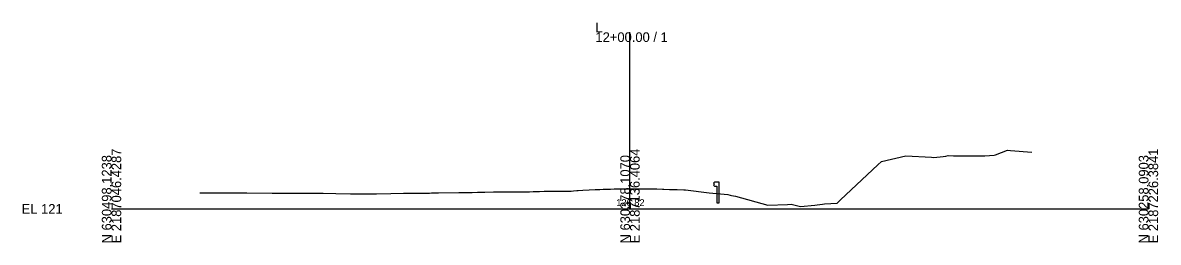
# Model space of a CAD drawing. Extents: x -26 to 4903, y -1010 to 9587.
# Drawn here: x -25.7 to 302.8, y -1009.7 to -946 of the extents above; entities that cross this region are included whole.
import ezdxf

# ---------------------------------------------------------------- set-up
doc = ezdxf.new("R2010")
doc.units = 0
for name, color, linetype in [('Default', 7, 'Continuous'), ('Exist Cross Section Cell', 7, 'Continuous'), ('Exist XS Center Line Elevation Label', 7, 'Continuous'), ('Exist XS Ground Line', 7, 'Continuous'), ('Prop CMT Guardrail Graphics', 7, 'Continuous')]:
    doc.layers.add(name, color=color, linetype=linetype)

msp = doc.modelspace()

# ---------------------------------------------------------------- linework, layer by layer
at = {"layer": 'Exist Cross Section Cell'}
for p, q in [((150, -1000), (150, -948.82)), ((0, -1000), (150, -1000)), ((150, -1000), (300, -1000))]:
    msp.add_line(p, q, dxfattribs=at)
at = {"layer": 'Exist XS Ground Line'}
for p, q in [((222.74, -986.28), (229.78, -984.6)), ((229.78, -984.6), (237.24, -985.05)), ((237.24, -985.05), (237.89, -985.08)), ((237.89, -985.08), (240.57, -984.8)), ((240.57, -984.8), (241.39, -984.68)), ((241.39, -984.68), (242.09, -984.55)), ((242.09, -984.55), (243.56, -984.58)), ((243.56, -984.58), (252.63, -984.62)), ((252.63, -984.62), (255.36, -984.45)), ((255.36, -984.45), (255.76, -984.3)), ((255.76, -984.3), (259.22, -982.94)), ((259.22, -982.94), (260.12, -983.07)), ((260.12, -983.07), (266.23, -983.56)), ((210.92, -997.42), (221.67, -987.23)), ((221.67, -987.23), (222.74, -986.28)), ((25.55, -995.32), (33.24, -995.35)), ((33.24, -995.35), (36.12, -995.35)), ((36.12, -995.35), (39.15, -995.38)), ((39.15, -995.38), (46.51, -995.4)), ((46.51, -995.4), (54.51, -995.44)), ((54.51, -995.44), (55.77, -995.45)), ((55.77, -995.45), (57.97, -995.43)), ((57.97, -995.43), (61.24, -995.47)), ((84.51, -995.49), (85.29, -995.45)), ((85.29, -995.45), (85.86, -995.44)), ((85.86, -995.44), (86.57, -995.43)), ((86.57, -995.43), (91.98, -995.4)), ((91.98, -995.4), (92.6, -995.38)), ((92.6, -995.38), (93.43, -995.37)), ((93.43, -995.37), (94.6, -995.36)), ((94.6, -995.36), (100.5, -995.27)), ((100.5, -995.27), (101.23, -995.26)), ((101.23, -995.26), (103.77, -995.23)), ((103.77, -995.23), (104.31, -995.22)), ((104.31, -995.22), (105.87, -995.18)), ((105.87, -995.18), (107.66, -995.16)), ((107.66, -995.16), (108.05, -995.15)), ((108.05, -995.15), (110.47, -995.1)), ((110.47, -995.1), (111.25, -995.09)), ((111.25, -995.09), (112.33, -995.09)), ((112.33, -995.09), (113.55, -995.08)), ((113.55, -995.08), (114.83, -995.07)), ((114.83, -995.07), (116.7, -995.04)), ((116.7, -995.04), (119.71, -995.02)), ((119.71, -995.02), (120.2, -995.01)), ((120.2, -995.01), (120.88, -995.01)), ((120.88, -995.01), (121.99, -994.99)), ((121.99, -994.99), (122.79, -994.98)), ((122.79, -994.98), (123.78, -994.97)), ((123.78, -994.97), (125.16, -994.89)), ((125.16, -994.89), (125.88, -994.85)), ((125.88, -994.85), (127.72, -994.85)), ((127.72, -994.85), (128.95, -994.84)), ((128.95, -994.84), (129.44, -994.84)), ((129.44, -994.84), (132.03, -994.85)), ((132.03, -994.85), (132.97, -994.82)), ((132.97, -994.82), (133.69, -994.73)), ((133.69, -994.73), (134.62, -994.68)), ((134.62, -994.68), (135.02, -994.66)), ((135.02, -994.66), (136.32, -994.61)), ((136.32, -994.61), (138.2, -994.52)), ((138.2, -994.52), (139.9, -994.42)), ((139.9, -994.42), (141.28, -994.36)), ((141.28, -994.36), (142.27, -994.32)), ((142.27, -994.32), (144.36, -994.24)), ((144.36, -994.24), (145.38, -994.21)), ((145.38, -994.21), (147.07, -994.21)), ((147.07, -994.21), (147.44, -994.21)), ((147.44, -994.21), (150, -994.18)), ((150, -994.18), (150.83, -994.17)), ((150.83, -994.17), (152.44, -994.16)), ((152.44, -994.16), (153.6, -994.15)), ((153.6, -994.15), (154.65, -994.14)), ((154.65, -994.14), (155.01, -994.14)), ((155.01, -994.14), (155.84, -994.17)), ((155.84, -994.17), (156.68, -994.19)), ((156.68, -994.19), (157.81, -994.22)), ((157.81, -994.22), (159.39, -994.27)), ((159.39, -994.27), (159.76, -994.29)), ((159.76, -994.29), (161.4, -994.34)), ((161.4, -994.34), (162.84, -994.4)), ((162.84, -994.4), (163.66, -994.42)), ((163.66, -994.42), (165.6, -994.48)), ((165.6, -994.48), (166.04, -994.49)), ((166.04, -994.49), (172.92, -995.32)), ((172.92, -995.32), (178.27, -995.87)), ((61.24, -995.47), (64.92, -995.55)), ((64.92, -995.55), (69.13, -995.61)), ((69.13, -995.61), (73.12, -995.64)), ((73.12, -995.64), (76.65, -995.63)), ((76.65, -995.63), (80.77, -995.55)), ((80.77, -995.55), (84.51, -995.49)), ((178.27, -995.87), (178.99, -996)), ((178.99, -996), (179.4, -996.1)), ((179.4, -996.1), (180.52, -996.33)), ((180.52, -996.33), (189.89, -998.92)), ((189.89, -998.92), (195.61, -998.73)), ((195.61, -998.73), (196.58, -998.67)), ((196.58, -998.67), (198.6, -999.14)), ((204.15, -998.85), (205.72, -998.67)), ((205.72, -998.67), (206.25, -998.58)), ((206.25, -998.58), (209.93, -998.38)), ((209.93, -998.38), (210.92, -997.42)), ((198.6, -999.14), (199.34, -999.31)), ((199.34, -999.31), (203.5, -998.9)), ((203.5, -998.9), (204.15, -998.85))]:
    msp.add_line(p, q, dxfattribs=at)
at = {"layer": 'Prop CMT Guardrail Graphics'}
for p, q in [((174.45, -992.25), (174.18, -992.54)), ((174.18, -992.54), (174.45, -992.83)), ((174.45, -992.83), (174.18, -993.12)), ((174.18, -993.12), (174.45, -993.41)), ((175.78, -992.25), (174.45, -992.25)), ((174.45, -993.41), (175.12, -993.41)), ((175.12, -993.41), (175.12, -998.25)), ((175.78, -998.25), (175.78, -992.25)), ((175.12, -998.25), (175.78, -998.25))]:
    msp.add_line(p, q, dxfattribs=at)

# ---------------------------------------------------------------- texts
at = {"layer": 'Default'}
msp.add_text('-', height=0.0001, dxfattribs=at).set_placement((0, -1000))
at = {"layer": 'Exist Cross Section Cell'}
for s, p in [('L', (140, -948.82)), ('12+00.00 / 1', (140, -951.62)), ('EL 121', (-26, -1001.4))]:
    msp.add_text(s, height=2.8, dxfattribs=at).set_placement(p)
for s, p in [('N 630498.1238', (0, -1010)), ('E 2187046.4287', (2.8, -1010)), ('N 630378.1070', (150, -1010)), ('E 2187136.4064', (152.8, -1010)), ('N 630258.0903', (300, -1010)), ('E 2187226.3841', (302.8, -1010))]:
    msp.add_text(s, height=2.8, rotation=90, dxfattribs=at).set_placement(p)
at = {"layer": 'Exist XS Center Line Elevation Label'}
msp.add_text('126.82', height=2, dxfattribs=at).set_placement((146.03, -999.18))

doc.saveas('drawing.dxf')
